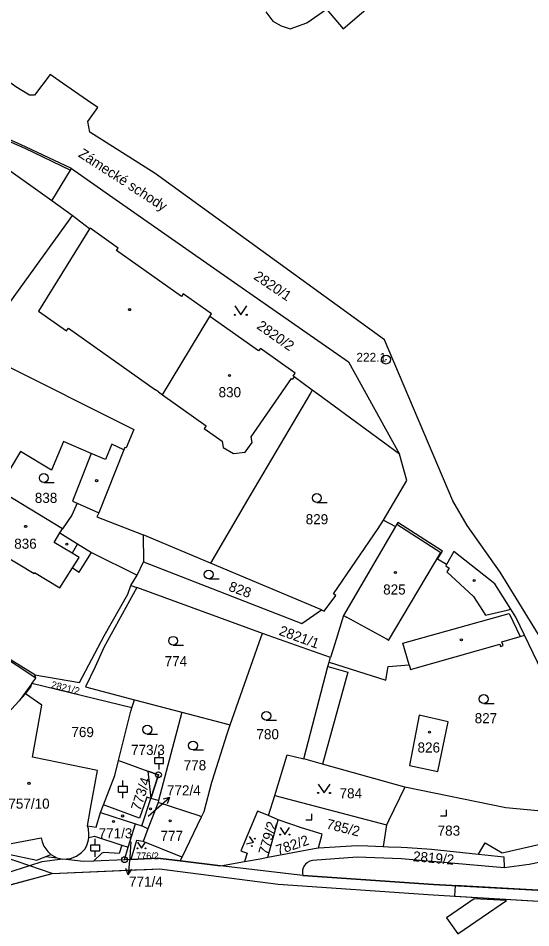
# Model space of a CAD drawing. Extents: x -644096 to -634268, y -1141430 to -1133463.
# Drawn here: x -639306.8 to -639220.3, y -1138132 to -1137978.7 of the extents above; entities that cross this region are included whole.
import ezdxf

# ---------------------------------------------------------------- set-up
doc = ezdxf.new("R2010")
doc.units = 0
for name, color, linetype in [('_CIVIL_CONSTRUCTION', 7, 'Continuous'), ('B_Hranice _3D', 7, 'Continuous'), ('M_Svah_Nasyp', 7, 'Continuous'), ('M_Svah_Zarez', 7, 'Continuous'), ('spodek_zarez', 7, 'Continuous'), ('svrsek_osa_sjezdy', 7, 'Continuous'), ('svrsek_osa_terminal_VRT', 7, 'Continuous'), ('svrsek_osa_VRT', 7, 'Continuous'), ('svrsek_popisy_VRT', 7, 'Continuous'), ('terminal_VRT', 7, 'Continuous')]:
    doc.layers.add(name, color=color, linetype=linetype)

msp = doc.modelspace()

# ---------------------------------------------------------------- linework, layer by layer
at = {"layer": '_CIVIL_CONSTRUCTION'}
for centre, radius in [((-639244.71, -1138036.22), 0.75), ((-639244.71, -1138036.22), 0.03), ((-639283.11, -1138106.23), 0.5), ((-639283.11, -1138106.23), 0.0303), ((-639288.83, -1138120.55), 0.5), ((-639288.83, -1138120.55), 0.0303)]:
    msp.add_circle(centre, radius, dxfattribs=at)
at = {"layer": 'B_Hranice _3D'}
for points in [[(-639284.88, -1138105.6), (-639284.41, -1138110.21), (-639283.11, -1138106.23)], [(-639234.48, -1138130.35), (-639232.6, -1138133.07), (-639224.4, -1138127.42), (-639229.86, -1138127.17)]]:
    msp.add_lwpolyline(points, close=True, dxfattribs=at)
for points in [[(-639217.06, -1138125.8), (-639236.72, -1138124.71), (-639258.73, -1138123.2), (-639272.61, -1138121.61), (-639279.42, -1138120.77), (-639279.9, -1138120.71), (-639283.25, -1138120.3), (-639287.77, -1138120.51), (-639288.83, -1138120.55), (-639294.04, -1138120.79), (-639295.75, -1138120.87), (-639299.21, -1138120.47), (-639302.8, -1138120.92), (-639304.88, -1138121.58), (-639312.7, -1138124.05)], [(-639312.3, -1138125.89), (-639301.03, -1138122.89), (-639287.17, -1138122.27), (-639285.15, -1138122.18), (-639282.93, -1138122.08), (-639262.91, -1138124.69), (-639236.75, -1138126.47), (-639211.47, -1138128.01)], [(-639217.06, -1138125.8), (-639233.04, -1138124.91), (-639233.14, -1138126.69), (-639211.47, -1138128.01)]]:
    msp.add_lwpolyline(points, dxfattribs=at)
at = {"layer": 'M_Svah_Nasyp'}
for p, q in [((-639312.27, -1137997.67), (-639305.65, -1138000.6)), ((-639305.65, -1138000.6), (-639297.93, -1138004.26)), ((-639294.75, -1138014.2), (-639303.32, -1138028.04)), ((-639303.32, -1138028.04), (-639298.6, -1138031.39)), ((-639282.43, -1138042.14), (-639274.44, -1138028.94)), ((-639298.6, -1138031.39), (-639298.26, -1138030.91)), ((-639298.26, -1138030.91), (-639283.59, -1138041.32)), ((-639267.48, -1138049.23), (-639260.63, -1138039.42)), ((-639260.63, -1138039.42), (-639260.49, -1138039.53)), ((-639260.21, -1138039.15), (-639260.49, -1138039.53)), ((-639283.08, -1138041.68), (-639283.59, -1138041.32)), ((-639283.08, -1138041.68), (-639282.43, -1138042.14)), ((-639282.43, -1138042.14), (-639275.08, -1138047.37)), ((-639275.08, -1138047.37), (-639275.41, -1138047.83)), ((-639275.41, -1138047.83), (-639272.35, -1138050)), ((-639272.35, -1138050), (-639272.17, -1138051.03)), ((-639268.45, -1138051.84), (-639267.29, -1138050.21)), ((-639267.29, -1138050.21), (-639267.48, -1138049.23)), ((-639272.17, -1138051.03), (-639270.43, -1138052.07)), ((-639270.43, -1138052.07), (-639268.45, -1138051.84)), ((-639296.79, -1138060.44), (-639293.15, -1138062.04)), ((-639242.88, -1138063.99), (-639235.46, -1138068.74)), ((-639300.69, -1138067.09), (-639299.73, -1138065.43)), ((-639299.73, -1138065.43), (-639299.32, -1138064.78)), ((-639299.73, -1138065.43), (-639296.75, -1138067.3)), ((-639297.68, -1138068.87), (-639300.69, -1138067.09)), ((-639296.75, -1138067.3), (-639297.68, -1138068.87)), ((-639296.75, -1138067.3), (-639294.42, -1138068.76)), ((-639296.5, -1138069.57), (-639297.68, -1138068.87)), ((-639244.27, -1138083.57), (-639235.46, -1138068.74)), ((-639297.61, -1138071.34), (-639296.5, -1138069.57)), ((-639234.51, -1138070.79), (-639234.63, -1138071.01)), ((-639234.63, -1138071.01), (-639234.04, -1138071.42)), ((-639234.04, -1138071.42), (-639234.47, -1138072.03)), ((-639234.47, -1138072.03), (-639229.96, -1138076.16)), ((-639229.96, -1138076.16), (-639227.92, -1138079.32)), ((-639251.9, -1138079.37), (-639251.37, -1138079.66)), ((-639244.59, -1138083.39), (-639251.37, -1138079.66)), ((-639241.89, -1138084.05), (-639223.96, -1138079.06)), ((-639227.92, -1138079.32), (-639224.25, -1138078.47)), ((-639224.25, -1138078.47), (-639223.65, -1138078.33)), ((-639223.96, -1138079.06), (-639222.06, -1138082.91)), ((-639303.78, -1138089.95), (-639313.03, -1138083.83)), ((-639244.27, -1138083.57), (-639244.59, -1138083.39)), ((-639240.79, -1138087.72), (-639241.89, -1138084.05)), ((-639251.15, -1138088.92), (-639255.44, -1138104.42)), ((-639254.51, -1138087.99), (-639253.92, -1138088.15)), ((-639253.92, -1138088.15), (-639251.15, -1138088.92)), ((-639304.44, -1138090.82), (-639306.61, -1138093.79)), ((-639292.87, -1138112.59), (-639286.99, -1138114.5)), ((-639307.96, -1138117.81), (-639302.89, -1138116.85)), ((-639302.89, -1138116.85), (-639302.72, -1138117.52)), ((-639302.72, -1138117.52), (-639302.43, -1138118.29)), ((-639294.87, -1138116.83), (-639293.89, -1138116.59)), ((-639293.89, -1138116.59), (-639289.29, -1138118.09)), ((-639289.29, -1138118.09), (-639289.72, -1138119.5)), ((-639289.29, -1138118.09), (-639288.19, -1138118.44)), ((-639302.43, -1138118.29), (-639301.75, -1138119.19)), ((-639301.75, -1138119.19), (-639301.24, -1138119.67)), ((-639292.65, -1138119.46), (-639294.04, -1138120.79)), ((-639292.31, -1138119.31), (-639292.65, -1138119.46)), ((-639289.72, -1138119.5), (-639292.31, -1138119.31)), ((-639302.12, -1138120.02), (-639301.24, -1138119.67)), ((-639301.24, -1138119.67), (-639300.27, -1138120.25))]:
    msp.add_line(p, q, dxfattribs=at)
at = {"layer": 'M_Svah_Zarez'}
for centre in [(-639287.97, -1138027.8), (-639271.13, -1138038.9), (-639293.53, -1138056.64), (-639305.51, -1138064.35), (-639298.55, -1138067.36), (-639243.13, -1138072.12), (-639229.84, -1138073.49), (-639232, -1138083.47), (-639237.39, -1138099.04), (-639304.95, -1138107.68), (-639284.43, -1138111.99), (-639289.15, -1138113.18), (-639290.69, -1138114.11), (-639281.12, -1138113.99)]:
    msp.add_circle(centre, 0.175, dxfattribs=at)
at = {"layer": 'spodek_zarez'}
msp.add_circle((-638683.07, -1137056.85), 1378.08, dxfattribs=at)
at = {"layer": 'svrsek_osa_sjezdy'}
for p, q in [((-639302.45, -1138056.95), (-639300.7, -1138056.95)), ((-639256.38, -1138060.32), (-639254.63, -1138060.32)), ((-639274.63, -1138073.21), (-639272.88, -1138073.21)), ((-639280.63, -1138084.39), (-639278.88, -1138084.39)), ((-639228.22, -1138094.22), (-639226.47, -1138094.22)), ((-639264.91, -1138097.04), (-639263.16, -1138097.04)), ((-639284.99, -1138099.36), (-639283.24, -1138099.36)), ((-639282.99, -1138103.32), (-639282.99, -1138102.32)), ((-639277.27, -1138102.05), (-639275.52, -1138102.05)), ((-639283.74, -1138103.32), (-639282.24, -1138103.32)), ((-639283.74, -1138104.32), (-639283.74, -1138103.32)), ((-639282.24, -1138104.32), (-639282.24, -1138103.32)), ((-639283.74, -1138104.32), (-639282.24, -1138104.32)), ((-639282.99, -1138105.32), (-639282.99, -1138104.32)), ((-639289.1, -1138108.18), (-639289.1, -1138107.18)), ((-639289.85, -1138108.18), (-639288.35, -1138108.18)), ((-639289.85, -1138109.18), (-639289.85, -1138108.18)), ((-639288.35, -1138109.18), (-639288.35, -1138108.18)), ((-639289.85, -1138109.18), (-639288.35, -1138109.18)), ((-639289.1, -1138110.18), (-639289.1, -1138109.18)), ((-639257.24, -1138113.83), (-639257.24, -1138112.83)), ((-639235.51, -1138113.17), (-639234.51, -1138113.17)), ((-639234.51, -1138113.17), (-639234.51, -1138112.17)), ((-639258.24, -1138113.83), (-639257.24, -1138113.83)), ((-639294.52, -1138118.05), (-639293.02, -1138118.05)), ((-639294.52, -1138119.05), (-639294.52, -1138118.05)), ((-639293.77, -1138118.05), (-639293.77, -1138117.05)), ((-639293.02, -1138119.05), (-639293.02, -1138118.05)), ((-639294.52, -1138119.05), (-639293.02, -1138119.05)), ((-639293.77, -1138120.05), (-639293.77, -1138119.05))]:
    msp.add_line(p, q, dxfattribs=at)
for points in [[(-639270.22, -1138027.17), (-639269.22, -1138028.67), (-639268.22, -1138027.17)], [(-639256.16, -1138107.8), (-639255.16, -1138109.3), (-639254.16, -1138107.8)], [(-639262.59, -1138115.12), (-639261.79, -1138116.32), (-639260.99, -1138115.12)], [(-639286.63, -1138117.62), (-639285.96, -1138118.63), (-639285.29, -1138117.62)], [(-639268.26, -1138117.86), (-639267.08, -1138117.62), (-639267.76, -1138116.62)]]:
    msp.add_lwpolyline(points, dxfattribs=at)
for centre, radius in [((-639270.22, -1138028.67), 0.1), ((-639268.22, -1138028.67), 0.1), ((-639302.45, -1138056.2), 0.75), ((-639256.38, -1138059.57), 0.75), ((-639274.63, -1138072.46), 0.75), ((-639280.63, -1138083.64), 0.75), ((-639228.22, -1138093.47), 0.75), ((-639264.91, -1138096.29), 0.75), ((-639284.99, -1138098.61), 0.75), ((-639277.27, -1138101.3), 0.75), ((-639256.16, -1138109.3), 0.1), ((-639254.16, -1138109.3), 0.1), ((-639262.59, -1138116.32), 0.08), ((-639260.99, -1138116.32), 0.08), ((-639266.83, -1138117), 0.067), ((-639286.63, -1138118.63), 0.067), ((-639285.29, -1138118.63), 0.067), ((-639267.33, -1138118.24), 0.067)]:
    msp.add_circle(centre, radius, dxfattribs=at)
at = {"layer": 'svrsek_osa_terminal_VRT'}
msp.add_arc((-642050.26, -1145189.6), 8802.25, 41.413152, 75.317049, dxfattribs=at)
at = {"layer": 'svrsek_popisy_VRT'}
for p, q in [((-639283.5, -1138112.04), (-639281.23, -1138110.07)), ((-639281.23, -1138110.07), (-639282.32, -1138110.35)), ((-639281.23, -1138110.07), (-639281.66, -1138111.11)), ((-639284.85, -1138113.2), (-639283.5, -1138112.04)), ((-639287.75, -1138117.56), (-639287.95, -1138120.11)), ((-639287.95, -1138120.11), (-639288.21, -1138123.1)), ((-639288.21, -1138123.1), (-639288.62, -1138122.06)), ((-639288.21, -1138123.1), (-639287.62, -1138122.15))]:
    msp.add_line(p, q, dxfattribs=at)
at = {"layer": 'terminal_VRT'}
for p, q in [((-639297.67, -1138011.91), (-639301.1, -1138009.47)), ((-639314.05, -1138034.59), (-639287.25, -1138048.01)), ((-639267.67, -1138059.18), (-639274.3, -1138070.57)), ((-639245.16, -1138063.28), (-639243.1, -1138064.36)), ((-639285.67, -1138065.8), (-639285.65, -1138070.3)), ((-639274.3, -1138070.57), (-639285.67, -1138065.8)), ((-639286.69, -1138072.55), (-639285.65, -1138070.3)), ((-639285.65, -1138070.3), (-639258.94, -1138080.73)), ((-639255.58, -1138078.43), (-639274.3, -1138070.57)), ((-639287.77, -1138074.29), (-639286.69, -1138072.55)), ((-639287.77, -1138074.29), (-639286.74, -1138074.68)), ((-639258.94, -1138080.73), (-639255.58, -1138078.43)), ((-639255.58, -1138078.43), (-639255.12, -1138078.62)), ((-639254.06, -1138086.43), (-639265.57, -1138082.39)), ((-639254.32, -1138087.27), (-639244.72, -1138090.28)), ((-639287.58, -1138094.96), (-639304.44, -1138090.82)), ((-639287.58, -1138094.96), (-639287.17, -1138093.61)), ((-639287.17, -1138093.61), (-639279.16, -1138095.68)), ((-639285.92, -1138114.84), (-639284.41, -1138110.21)), ((-639283.09, -1138110.57), (-639284.41, -1138110.21)), ((-639264.52, -1138113.08), (-639263.48, -1138109.71)), ((-639283.18, -1138110.92), (-639284.9, -1138115.33)), ((-639283.09, -1138110.57), (-639283.18, -1138110.92)), ((-639279.12, -1138120.14), (-639275.83, -1138113.31)), ((-639262.89, -1138113.81), (-639264.52, -1138113.08)), ((-639284.9, -1138115.33), (-639285.92, -1138114.84)), ((-639264.63, -1138120.13), (-639262.89, -1138113.81)), ((-639244.63, -1138114.65), (-639245.2, -1138118.33)), ((-639284.9, -1138115.33), (-639285.71, -1138117.46)), ((-639287.77, -1138120.51), (-639288.83, -1138120.55)), ((-639279.42, -1138120.77), (-639279.12, -1138120.14)), ((-639279.42, -1138120.77), (-639272.61, -1138121.61)), ((-639272.61, -1138121.61), (-639268.61, -1138120.87)), ((-639258.73, -1138123.2), (-639272.61, -1138121.61)), ((-639312.3, -1138125.89), (-639301.03, -1138122.89))]:
    msp.add_line(p, q, dxfattribs=at)
for points in [[(-639209.09, -1138097.26), (-639210.26, -1138096.76), (-639225.43, -1138072.05), (-639231.01, -1138064.2), (-639233.46, -1138060.04), (-639244.95, -1138032.89), (-639283.68, -1138004.85), (-639294.68, -1137997.87), (-639295.01, -1137996.1), (-639293.33, -1137993.74), (-639295.1, -1137992.52), (-639299.31, -1137989.59), (-639301.37, -1137988.17), (-639304.03, -1137991.64), (-639304.87, -1137991.65), (-639307.17, -1137990.23), (-639317.21, -1137982.86), (-639323.98, -1137977.71), (-639330.13, -1137968.39)], [(-639264.97, -1137977.56), (-639263.81, -1137979.16), (-639262.39, -1137979.97), (-639260.9, -1137980.43), (-639258.07, -1137979.45), (-639254.74, -1137977.15), (-639251.92, -1137980.47), (-639243.04, -1137972.79)], [(-639297.77, -1138004), (-639305.53, -1138000.33), (-639312.15, -1137997.4), (-639313.04, -1137996.7), (-639318.13, -1137992.69)], [(-639301.1, -1138009.47), (-639310.78, -1138002.6), (-639323.25, -1138019.69), (-639322.89, -1138019.95), (-639314.77, -1138024.95), (-639317.87, -1138030.01), (-639318.65, -1138031.28), (-639319.12, -1138032.05)], [(-639301.1, -1138009.47), (-639297.93, -1138004.26), (-639297.77, -1138004)], [(-639297.77, -1138004), (-639290.79, -1138008.87), (-639270.26, -1138023.21), (-639251.04, -1138036.62), (-639242.41, -1138052.17)], [(-639297.67, -1138011.91), (-639298.08, -1138012.48), (-639313.51, -1138033.85), (-639314.05, -1138034.59)], [(-639257.15, -1138041.4), (-639260.21, -1138039.15), (-639260.37, -1138039.03), (-639260.01, -1138038.52), (-639265.91, -1138034.35), (-639266.2, -1138034.76), (-639274.44, -1138028.94), (-639274.15, -1138028.53), (-639278.94, -1138025.15), (-639279.23, -1138025.56), (-639290.18, -1138017.82), (-639289.89, -1138017.41), (-639294.65, -1138014.05), (-639294.75, -1138014.2), (-639297.67, -1138011.91)], [(-639257.15, -1138041.4), (-639257.44, -1138041.89), (-639267.67, -1138059.18)], [(-639242.41, -1138052.17), (-639256.24, -1138042.07), (-639257.15, -1138041.4)], [(-639287.25, -1138048.01), (-639288.54, -1138051.13), (-639288.77, -1138051.04), (-639288.94, -1138051.46)], [(-639294.44, -1138052.04), (-639299.13, -1138050.06), (-639301.15, -1138054.86), (-639306.37, -1138051.7), (-639309.94, -1138057.59)], [(-639288.94, -1138051.46), (-639290.97, -1138050.5), (-639292.05, -1138053.05), (-639294.44, -1138052.04)], [(-639294.44, -1138052.04), (-639297.6, -1138060.09), (-639296.79, -1138060.44), (-639297.7, -1138062.43), (-639299.32, -1138064.78), (-639310.26, -1138058.12)], [(-639288.94, -1138051.46), (-639293.15, -1138062.04), (-639293.52, -1138062.73), (-639285.67, -1138065.8)], [(-639245.16, -1138063.28), (-639241.2, -1138056.62), (-639242.41, -1138052.17)], [(-639310.26, -1138058.12), (-639314.43, -1138065.01), (-639314.69, -1138064.86), (-639315.1, -1138065.54), (-639312.17, -1138067.3), (-639312.22, -1138067.38), (-639304.07, -1138072.27), (-639304, -1138072.15), (-639299.72, -1138074.72), (-639297.61, -1138071.34), (-639296.48, -1138072.05), (-639295.37, -1138070.28), (-639294.42, -1138068.76), (-639286.69, -1138072.55)], [(-639255.12, -1138078.62), (-639253.17, -1138076.03), (-639253.57, -1138075.72), (-639246.02, -1138064.73), (-639245.16, -1138063.28)], [(-639243.1, -1138064.36), (-639251.9, -1138079.37), (-639253.37, -1138084.18), (-639254.06, -1138086.43)], [(-639235.19, -1138068.51), (-639242.7, -1138063.71), (-639242.88, -1138063.99), (-639243.1, -1138064.36)], [(-639233.29, -1138068.6), (-639234.51, -1138070.79), (-639236, -1138069.87), (-639235.19, -1138068.51)], [(-639221.35, -1138082.71), (-639222.81, -1138079.68), (-639223.65, -1138078.33), (-639226.33, -1138074.05), (-639233.29, -1138068.6)], [(-639303.97, -1138089.38), (-639296.42, -1138090.67), (-639292.25, -1138082.82), (-639288.25, -1138075.77), (-639287.77, -1138074.29)], [(-639286.74, -1138074.68), (-639292.33, -1138084.78), (-639293.76, -1138088.04), (-639295.4, -1138091.4), (-639287.17, -1138093.61)], [(-639265.57, -1138082.39), (-639265.99, -1138082.24), (-639286.74, -1138074.68)], [(-639303.97, -1138089.38), (-639313.03, -1138083.83), (-639313.4, -1138083.6), (-639318.9, -1138081.2)], [(-639270.99, -1138097.82), (-639265.77, -1138082.96), (-639265.57, -1138082.39)], [(-639240.79, -1138087.72), (-639240.57, -1138088.47), (-639225.51, -1138084.2), (-639225.4, -1138084.59), (-639224.96, -1138084.46), (-639225.16, -1138083.79), (-639222.06, -1138082.91), (-639221.35, -1138082.71)], [(-639213.2, -1138099.56), (-639215.38, -1138095.05), (-639216.28, -1138093.2), (-639221.35, -1138082.71)], [(-639258.59, -1138103.54), (-639254.51, -1138087.99), (-639254.32, -1138087.27)], [(-639254.32, -1138087.27), (-639254.24, -1138087), (-639254.06, -1138086.43)], [(-639244.72, -1138090.28), (-639244.35, -1138087.95), (-639240.79, -1138087.72)], [(-639304.44, -1138090.82), (-639303.78, -1138089.95), (-639303.97, -1138089.38)], [(-639305.54, -1138092.56), (-639304.61, -1138091.39), (-639304.44, -1138090.82)], [(-639305.54, -1138092.56), (-639306.61, -1138093.79), (-639311.8, -1138099.33)], [(-639295.1, -1138114.83), (-639294.56, -1138111.94), (-639293.36, -1138105.52), (-639304.38, -1138103.29), (-639302.78, -1138094.51), (-639305.54, -1138092.56)], [(-639289.86, -1138103.83), (-639287.76, -1138095.53), (-639287.58, -1138094.96)], [(-639279.16, -1138095.68), (-639279.72, -1138097.79), (-639283.09, -1138110.57)], [(-639279.16, -1138095.68), (-639271.43, -1138097.71), (-639270.99, -1138097.82)], [(-639240.75, -1138104.66), (-639235.95, -1138105.68), (-639234.23, -1138097.28), (-639239.14, -1138096.17), (-639240.75, -1138104.66)], [(-639275.83, -1138113.31), (-639275.41, -1138112.44), (-639274.08, -1138107.49), (-639273.98, -1138107.16), (-639271.59, -1138099.52), (-639270.99, -1138097.82)], [(-639292.39, -1138111.29), (-639290.49, -1138106.34), (-639289.86, -1138103.83)], [(-639289.86, -1138103.83), (-639289.34, -1138104.01), (-639284.88, -1138105.6), (-639283.11, -1138106.23), (-639284.41, -1138110.21)], [(-639263.48, -1138109.71), (-639261.36, -1138102.87), (-639258.59, -1138103.54)], [(-639241.56, -1138108.31), (-639255.44, -1138104.42), (-639258.59, -1138103.54)], [(-639314.15, -1138104.44), (-639312.73, -1138104.97), (-639314.88, -1138116.46), (-639315.2, -1138118.28), (-639308.38, -1138119.64), (-639303.61, -1138120.62), (-639302.12, -1138120.02), (-639300.27, -1138120.25), (-639299.21, -1138120.47)], [(-639241.56, -1138108.31), (-639244.27, -1138114.02), (-639244.41, -1138114.27), (-639244.63, -1138114.65)], [(-639212.67, -1138112.94), (-639213.69, -1138112.84), (-639224.51, -1138111.83), (-639241.56, -1138108.31)], [(-639284.41, -1138110.21), (-639285.04, -1138110), (-639286.31, -1138113.53), (-639291.92, -1138111.46), (-639292.39, -1138111.29)], [(-639263.48, -1138109.71), (-639257.91, -1138111.17), (-639244.63, -1138114.65)], [(-639295.1, -1138114.83), (-639293.64, -1138115.04), (-639292.87, -1138112.59), (-639292.39, -1138111.29)], [(-639275.83, -1138113.31), (-639276.25, -1138113.17), (-639283.18, -1138110.92)], [(-639264.52, -1138113.08), (-639266.4, -1138112.38), (-639269.18, -1138119.05), (-639268.16, -1138119.47), (-639268.61, -1138120.87)], [(-639229.09, -1138119.63), (-639227.96, -1138117.71), (-639225.11, -1138119.38), (-639212.29, -1138116.46), (-639212.67, -1138112.94)], [(-639299.21, -1138120.47), (-639297.96, -1138120.37), (-639296.91, -1138119.96), (-639296.1, -1138119.35), (-639295.54, -1138118.78), (-639295.2, -1138118.14), (-639294.9, -1138117.21), (-639294.87, -1138116.83), (-639294.83, -1138116.25), (-639294.92, -1138115.34), (-639295.1, -1138114.83)], [(-639288.83, -1138120.55), (-639288.19, -1138118.44), (-639286.99, -1138114.5), (-639285.92, -1138114.84)], [(-639256.11, -1138118.56), (-639255.49, -1138116.24), (-639258.99, -1138115.16), (-639262.89, -1138113.81)], [(-639301.03, -1138122.89), (-639308.91, -1138120.2), (-639331.33, -1138121.25), (-639349.57, -1138122.37), (-639350.31, -1138117.76)], [(-639285.71, -1138117.46), (-639286.79, -1138117.3), (-639287.77, -1138120.51)], [(-639279.12, -1138120.14), (-639279.54, -1138119.97), (-639285.71, -1138117.46)], [(-639206.89, -1138117.81), (-639211.34, -1138119.56), (-639213.76, -1138119.97), (-639220.57, -1138121.36), (-639224.8, -1138121.91)], [(-639264.63, -1138120.13), (-639256.2, -1138118.57), (-639256.11, -1138118.56)], [(-639256.11, -1138118.56), (-639249.6, -1138118.16), (-639247.8, -1138118.23), (-639245.2, -1138118.33)], [(-639245.2, -1138118.33), (-639244.3, -1138118.36), (-639242.17, -1138118.44), (-639241.06, -1138118.52), (-639237.05, -1138118.79), (-639229.09, -1138119.63)], [(-639288.83, -1138120.55), (-639294.04, -1138120.79), (-639295.75, -1138120.87), (-639299.21, -1138120.47)], [(-639287.77, -1138120.51), (-639283.25, -1138120.3), (-639279.9, -1138120.71), (-639279.42, -1138120.77)], [(-639268.61, -1138120.87), (-639265.95, -1138120.38), (-639264.63, -1138120.13)], [(-639257.14, -1138120.7), (-639257.57, -1138120.81), (-639257.96, -1138121.01), (-639258.29, -1138121.29), (-639258.47, -1138121.52), (-639258.68, -1138121.9), (-639258.8, -1138122.33), (-639258.81, -1138122.77), (-639258.73, -1138123.2)], [(-639224.8, -1138121.91), (-639242.1, -1138120.39), (-639249.57, -1138120.15), (-639257.14, -1138120.7)], [(-639229.09, -1138119.63), (-639224.84, -1138120.08), (-639224.8, -1138121.91)], [(-639301.03, -1138122.89), (-639282.93, -1138122.08), (-639262.91, -1138124.69), (-639236.75, -1138126.47), (-639211.47, -1138128.01), (-639195.37, -1138129.3), (-639194.38, -1138129.43)], [(-639258.73, -1138123.2), (-639236.72, -1138124.71), (-639217.06, -1138125.8), (-639203.04, -1138127.15), (-639202.42, -1138127.21), (-639200.49, -1138127.39), (-639193.45, -1138127.48), (-639190.53, -1138127.22)]]:
    msp.add_lwpolyline(points, dxfattribs=at)

# ---------------------------------------------------------------- texts
at = {"layer": '_CIVIL_CONSTRUCTION'}
msp.add_text('222.1', height=1.5, dxfattribs=at).set_placement((-639249.71, -1138036.59))
at = {"layer": 'svrsek_osa_VRT'}
for s, height, rotation, p in [('2820/1', 1.7, 326, (-639267.17, -1138022.55)), ('2820/2', 1.7, 325, (-639266.66, -1138030.88)), ('828', 1.7, 340, (-639271.4, -1138075.16)), ('2821/1', 1.7, 340, (-639262.9, -1138082.61)), ('2821/2', 1.19, 346, (-639301.29, -1138091.56)), ('773/4', 1.7, 72, (-639286.18, -1138112.42)), ('779/2', 1.7, 74, (-639264.65, -1138119.87)), ('785/2', 1.7, 346, (-639254.89, -1138115.28)), ('782/2', 1.7, 19, (-639262.93, -1138119.8)), ('2819/2', 1.7, 355, (-639240.22, -1138120.8))]:
    msp.add_text(s, height=height, rotation=rotation, dxfattribs=at).set_placement(p)
for s, height, p in [('830', 1.7, (-639272.96, -1138042.57)), ('838', 1.7, (-639303.96, -1138060.39)), ('829', 1.7, (-639258.26, -1138063.99)), ('836', 1.7, (-639307.44, -1138068.12)), ('825', 1.7, (-639245.19, -1138075.84)), ('774', 1.7, (-639282.05, -1138087.92)), ('827', 1.7, (-639229.75, -1138097.54)), ('769', 1.7, (-639297.79, -1138099.88)), ('780', 1.7, (-639266.57, -1138100.24)), ('773/3', 1.7, (-639287.72, -1138102.88)), ('826', 1.7, (-639239.39, -1138102.48)), ('778', 1.7, (-639278.84, -1138105.47)), ('772/4', 1.7, (-639281.67, -1138109.71)), ('784', 1.7, (-639252.55, -1138110.21)), ('757/10', 1.7, (-639308.42, -1138111.95)), ('783', 1.7, (-639236, -1138116.5)), ('771/3', 1.7, (-639293.2, -1138116.95)), ('777', 1.7, (-639282.76, -1138117.38)), ('776/2', 1.14, (-639286.86, -1138120.47)), ('771/4', 1.7, (-639288.06, -1138125.11))]:
    msp.add_text(s, height=height, dxfattribs=at).set_placement(p)
at = {"layer": 'svrsek_popisy_VRT'}
msp.add_text('Zámecké schody', height=1.7, rotation=327, dxfattribs=at).set_placement((-639296.75, -1138001.92))

doc.saveas('drawing.dxf')
